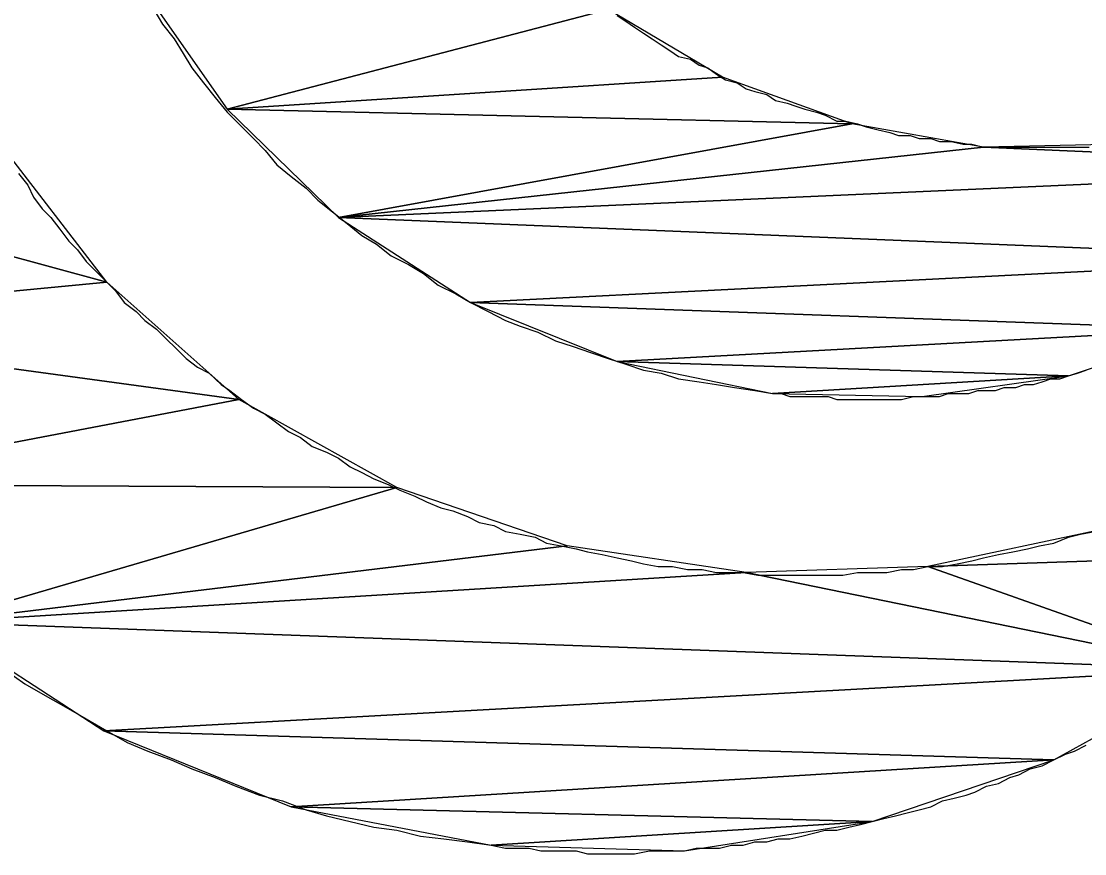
# Model space of a CAD drawing. Extents: x -495905 to -478420, y -1113297 to -1107716.
# Drawn here: x -483217.248 to -483213.652, y -1112285.076 to -1112282.26 of the extents above; entities that cross this region are included whole.
import ezdxf

# ---------------------------------------------------------------- set-up
doc = ezdxf.new("R2010")
doc.units = 0
doc.layers.add('legenda', color=7, linetype='Continuous')

msp = doc.modelspace()

# ---------------------------------------------------------------- linework, layer by layer
at = {"layer": 'legenda'}
for points in [[(-483216.8499, -1112282.1314), (-483216.5521, -1112282.5578), (-483215.2639, -1112282.2202)], [(-483216.8499, -1112282.1314), (-483216.5521, -1112282.5578), (-483215.2639, -1112282.2202)], [(-483215.2639, -1112282.2202), (-483216.5521, -1112282.5578), (-483214.8763, -1112282.4486)], [(-483215.2639, -1112282.2202), (-483216.5521, -1112282.5578), (-483214.8763, -1112282.4486)], [(-483214.8763, -1112282.4486), (-483216.5521, -1112282.5578), (-483214.4397, -1112282.6068)], [(-483214.8763, -1112282.4486), (-483216.5521, -1112282.5578), (-483214.4397, -1112282.6068)], [(-483216.5521, -1112282.5578), (-483216.1757, -1112282.924), (-483214.4397, -1112282.6068)], [(-483216.5521, -1112282.5578), (-483216.1757, -1112282.924), (-483214.4397, -1112282.6068)], [(-483214.4397, -1112282.6068), (-483216.1757, -1112282.924), (-483213.9939, -1112282.6864)], [(-483214.4397, -1112282.6068), (-483216.1757, -1112282.924), (-483213.9939, -1112282.6864)], [(-483217.3263, -1112282.667), (-483218.6747, -1112282.6762), (-483216.9591, -1112283.1422)], [(-483217.3263, -1112282.667), (-483218.6747, -1112282.6762), (-483216.9591, -1112283.1422)], [(-483218.6747, -1112282.6762), (-483218.4065, -1112283.281), (-483216.9591, -1112283.1422)], [(-483218.6747, -1112282.6762), (-483218.4065, -1112283.281), (-483216.9591, -1112283.1422)], [(-483213.9939, -1112282.6864), (-483216.1757, -1112282.924), (-483212.3977, -1112282.7556)], [(-483213.9939, -1112282.6864), (-483216.1757, -1112282.924), (-483212.3977, -1112282.7556)], [(-483213.5277, -1112282.6762), (-483213.9939, -1112282.6864), (-483212.3977, -1112282.7556)], [(-483213.5277, -1112282.6762), (-483213.9939, -1112282.6864), (-483212.3977, -1112282.7556)], [(-483212.3977, -1112282.7556), (-483216.1757, -1112282.924), (-483212.7841, -1112283.0628)], [(-483212.3977, -1112282.7556), (-483216.1757, -1112282.924), (-483212.7841, -1112283.0628)], [(-483216.1757, -1112282.924), (-483215.7289, -1112283.2116), (-483212.7841, -1112283.0628)], [(-483216.1757, -1112282.924), (-483215.7289, -1112283.2116), (-483212.7841, -1112283.0628)], [(-483212.7841, -1112283.0628), (-483215.7289, -1112283.2116), (-483213.2299, -1112283.3014)], [(-483212.7841, -1112283.0628), (-483215.7289, -1112283.2116), (-483213.2299, -1112283.3014)], [(-483216.9591, -1112283.1422), (-483218.4065, -1112283.281), (-483216.5123, -1112283.539)], [(-483216.9591, -1112283.1422), (-483218.4065, -1112283.281), (-483216.5123, -1112283.539)], [(-483215.7289, -1112283.2116), (-483215.2333, -1112283.4106), (-483213.2299, -1112283.3014)], [(-483215.7289, -1112283.2116), (-483215.2333, -1112283.4106), (-483213.2299, -1112283.3014)], [(-483218.4065, -1112283.281), (-483218.0199, -1112283.8268), (-483216.5123, -1112283.539)], [(-483218.4065, -1112283.281), (-483218.0199, -1112283.8268), (-483216.5123, -1112283.539)], [(-483213.2299, -1112283.3014), (-483215.2333, -1112283.4106), (-483213.7063, -1112283.4596)], [(-483213.2299, -1112283.3014), (-483215.2333, -1112283.4106), (-483213.7063, -1112283.4596)], [(-483215.2333, -1112283.4106), (-483214.7079, -1112283.5196), (-483213.7063, -1112283.4596)], [(-483215.2333, -1112283.4106), (-483214.7079, -1112283.5196), (-483213.7063, -1112283.4596)], [(-483213.7063, -1112283.4596), (-483214.7079, -1112283.5196), (-483214.2021, -1112283.5288)], [(-483213.7063, -1112283.4596), (-483214.7079, -1112283.5196), (-483214.2021, -1112283.5288)], [(-483216.5123, -1112283.539), (-483218.0199, -1112283.8268), (-483215.9779, -1112283.8368)], [(-483216.5123, -1112283.539), (-483218.0199, -1112283.8268), (-483215.9779, -1112283.8368)], [(-483218.0199, -1112283.8268), (-483217.5343, -1112284.2928), (-483215.9779, -1112283.8368)], [(-483218.0199, -1112283.8268), (-483217.5343, -1112284.2928), (-483215.9779, -1112283.8368)], [(-483215.9779, -1112283.8368), (-483217.5343, -1112284.2928), (-483215.4025, -1112284.0348)], [(-483215.9779, -1112283.8368), (-483217.5343, -1112284.2928), (-483215.4025, -1112284.0348)], [(-483213.5777, -1112283.9756), (-483214.1827, -1112284.1042), (-483212.7047, -1112284.0552)], [(-483213.5777, -1112283.9756), (-483214.1827, -1112284.1042), (-483212.7047, -1112284.0552)], [(-483215.4025, -1112284.0348), (-483217.5343, -1112284.2928), (-483214.7967, -1112284.1246)], [(-483215.4025, -1112284.0348), (-483217.5343, -1112284.2928), (-483214.7967, -1112284.1246)], [(-483212.7047, -1112284.0552), (-483214.1827, -1112284.1042), (-483213.2003, -1112284.452)], [(-483212.7047, -1112284.0552), (-483214.1827, -1112284.1042), (-483213.2003, -1112284.452)], [(-483214.1827, -1112284.1042), (-483214.7967, -1112284.1246), (-483213.2003, -1112284.452)], [(-483214.1827, -1112284.1042), (-483214.7967, -1112284.1246), (-483213.2003, -1112284.452)], [(-483214.7967, -1112284.1246), (-483217.5343, -1112284.2928), (-483213.2003, -1112284.452)], [(-483214.7967, -1112284.1246), (-483217.5343, -1112284.2928), (-483213.2003, -1112284.452)], [(-483217.5343, -1112284.2928), (-483216.9693, -1112284.66), (-483213.2003, -1112284.452)], [(-483217.5343, -1112284.2928), (-483216.9693, -1112284.66), (-483213.2003, -1112284.452)], [(-483213.2003, -1112284.452), (-483216.9693, -1112284.66), (-483213.7563, -1112284.759)], [(-483213.2003, -1112284.452), (-483216.9693, -1112284.66), (-483213.7563, -1112284.759)], [(-483216.9693, -1112284.66), (-483216.3349, -1112284.917), (-483213.7563, -1112284.759)], [(-483216.9693, -1112284.66), (-483216.3349, -1112284.917), (-483213.7563, -1112284.759)], [(-483213.7563, -1112284.759), (-483216.3349, -1112284.917), (-483214.3703, -1112284.967)], [(-483213.7563, -1112284.759), (-483216.3349, -1112284.917), (-483214.3703, -1112284.967)], [(-483216.3349, -1112284.917), (-483215.6595, -1112285.0466), (-483214.3703, -1112284.967)], [(-483216.3349, -1112284.917), (-483215.6595, -1112285.0466), (-483214.3703, -1112284.967)], [(-483214.3703, -1112284.967), (-483215.6595, -1112285.0466), (-483215.0057, -1112285.066)], [(-483214.3703, -1112284.967), (-483215.6595, -1112285.0466), (-483215.0057, -1112285.066)]]:
    msp.add_lwpolyline(points, close=True, dxfattribs=at)
for points in [[(-483216.7999, -1112282.2202), (-483216.7703, -1112282.2702), (-483216.7305, -1112282.3192), (-483216.7009, -1112282.3692), (-483216.6715, -1112282.418), (-483216.6317, -1112282.468), (-483216.5919, -1112282.518), (-483216.5521, -1112282.567), (-483216.5123, -1112282.6068), (-483216.4633, -1112282.6568), (-483216.4235, -1112282.6966), (-483216.3837, -1112282.7456), (-483216.3349, -1112282.7852), (-483216.2849, -1112282.825)], [(-483216.7999, -1112282.2202), (-483216.7703, -1112282.2702), (-483216.7305, -1112282.3192), (-483216.7009, -1112282.3692), (-483216.6715, -1112282.418), (-483216.6317, -1112282.468), (-483216.5919, -1112282.518), (-483216.5521, -1112282.567), (-483216.5123, -1112282.6068), (-483216.4633, -1112282.6568), (-483216.4235, -1112282.6966), (-483216.3837, -1112282.7456), (-483216.3349, -1112282.7852), (-483216.2849, -1112282.825)], [(-483215.2333, -1112282.2406), (-483215.2037, -1112282.26), (-483215.1741, -1112282.2794), (-483215.1445, -1112282.2998), (-483215.1149, -1112282.3192), (-483215.0843, -1112282.3396), (-483215.0547, -1112282.359), (-483215.0251, -1112282.3794), (-483214.9853, -1112282.3884), (-483214.9557, -1112282.4088), (-483214.9261, -1112282.418), (-483214.8967, -1112282.4384), (-483214.8671, -1112282.4578), (-483214.8273, -1112282.468), (-483214.7967, -1112282.4884), (-483214.7671, -1112282.4976), (-483214.7273, -1112282.5078), (-483214.6977, -1112282.5282), (-483214.6579, -1112282.5374), (-483214.6283, -1112282.5476), (-483214.5987, -1112282.5578), (-483214.5589, -1112282.567), (-483214.5295, -1112282.5772), (-483214.4897, -1112282.5976), (-483214.4601, -1112282.5976), (-483214.4203, -1112282.6068), (-483214.3907, -1112282.617), (-483214.3509, -1112282.6272), (-483214.3111, -1112282.6364), (-483214.2815, -1112282.6466), (-483214.2417, -1112282.6466), (-483214.2121, -1112282.6568), (-483214.1725, -1112282.6568), (-483214.1429, -1112282.667), (-483214.1031, -1112282.667), (-483214.0633, -1112282.6762), (-483214.0337, -1112282.6762), (-483213.9939, -1112282.6864), (-483213.9541, -1112282.6864), (-483213.9245, -1112282.6864), (-483213.8847, -1112282.6864), (-483213.8553, -1112282.6864), (-483213.8155, -1112282.6864), (-483213.7757, -1112282.6864), (-483213.7359, -1112282.6864), (-483213.7063, -1112282.6864), (-483213.6665, -1112282.6864), (-483213.6369, -1112282.6864)], [(-483215.2333, -1112282.2406), (-483215.2037, -1112282.26), (-483215.1741, -1112282.2794), (-483215.1445, -1112282.2998), (-483215.1149, -1112282.3192), (-483215.0843, -1112282.3396), (-483215.0547, -1112282.359), (-483215.0251, -1112282.3794), (-483214.9853, -1112282.3884), (-483214.9557, -1112282.4088), (-483214.9261, -1112282.418), (-483214.8967, -1112282.4384), (-483214.8671, -1112282.4578), (-483214.8273, -1112282.468), (-483214.7967, -1112282.4884), (-483214.7671, -1112282.4976), (-483214.7273, -1112282.5078), (-483214.6977, -1112282.5282), (-483214.6579, -1112282.5374), (-483214.6283, -1112282.5476), (-483214.5987, -1112282.5578), (-483214.5589, -1112282.567), (-483214.5295, -1112282.5772), (-483214.4897, -1112282.5976), (-483214.4601, -1112282.5976), (-483214.4203, -1112282.6068), (-483214.3907, -1112282.617), (-483214.3509, -1112282.6272), (-483214.3111, -1112282.6364), (-483214.2815, -1112282.6466), (-483214.2417, -1112282.6466), (-483214.2121, -1112282.6568), (-483214.1725, -1112282.6568), (-483214.1429, -1112282.667), (-483214.1031, -1112282.667), (-483214.0633, -1112282.6762), (-483214.0337, -1112282.6762), (-483213.9939, -1112282.6864), (-483213.9541, -1112282.6864), (-483213.9245, -1112282.6864), (-483213.8847, -1112282.6864), (-483213.8553, -1112282.6864), (-483213.8155, -1112282.6864), (-483213.7757, -1112282.6864), (-483213.7359, -1112282.6864), (-483213.7063, -1112282.6864), (-483213.6665, -1112282.6864), (-483213.6369, -1112282.6864)], [(-483217.2569, -1112282.775), (-483217.2263, -1112282.8148), (-483217.2069, -1112282.8546), (-483217.1773, -1112282.8944), (-483217.1477, -1112282.924), (-483217.1181, -1112282.9638), (-483217.0875, -1112283.0036), (-483217.0581, -1112283.0332), (-483217.0285, -1112283.073), (-483216.9989, -1112283.1024), (-483216.9591, -1112283.1422)], [(-483217.2569, -1112282.775), (-483217.2263, -1112282.8148), (-483217.2069, -1112282.8546), (-483217.1773, -1112282.8944), (-483217.1477, -1112282.924), (-483217.1181, -1112282.9638), (-483217.0875, -1112283.0036), (-483217.0581, -1112283.0332), (-483217.0285, -1112283.073), (-483216.9989, -1112283.1024), (-483216.9591, -1112283.1422)], [(-483216.2849, -1112282.825), (-483216.2451, -1112282.8648), (-483216.1951, -1112282.9046), (-483216.1461, -1112282.9444), (-483216.0961, -1112282.9842), (-483216.0471, -1112283.0138), (-483215.9973, -1112283.0536), (-483215.9381, -1112283.0832), (-483215.8881, -1112283.1128), (-483215.8381, -1112283.1524), (-483215.7789, -1112283.182), (-483215.7289, -1112283.2116), (-483215.6697, -1112283.2422), (-483215.6107, -1112283.2718), (-483215.5607, -1112283.2912), (-483215.5015, -1112283.3116), (-483215.4413, -1112283.3412), (-483215.3821, -1112283.3606), (-483215.3229, -1112283.381), (-483215.2639, -1112283.4004), (-483215.2037, -1112283.4198), (-483215.1445, -1112283.4402), (-483215.0843, -1112283.4504), (-483215.0251, -1112283.4696), (-483214.9557, -1112283.48), (-483214.8967, -1112283.489), (-483214.8365, -1112283.4992), (-483214.7671, -1112283.5094), (-483214.7079, -1112283.5196)], [(-483216.2849, -1112282.825), (-483216.2451, -1112282.8648), (-483216.1951, -1112282.9046), (-483216.1461, -1112282.9444), (-483216.0961, -1112282.9842), (-483216.0471, -1112283.0138), (-483215.9973, -1112283.0536), (-483215.9381, -1112283.0832), (-483215.8881, -1112283.1128), (-483215.8381, -1112283.1524), (-483215.7789, -1112283.182), (-483215.7289, -1112283.2116), (-483215.6697, -1112283.2422), (-483215.6107, -1112283.2718), (-483215.5607, -1112283.2912), (-483215.5015, -1112283.3116), (-483215.4413, -1112283.3412), (-483215.3821, -1112283.3606), (-483215.3229, -1112283.381), (-483215.2639, -1112283.4004), (-483215.2037, -1112283.4198), (-483215.1445, -1112283.4402), (-483215.0843, -1112283.4504), (-483215.0251, -1112283.4696), (-483214.9557, -1112283.48), (-483214.8967, -1112283.489), (-483214.8365, -1112283.4992), (-483214.7671, -1112283.5094), (-483214.7079, -1112283.5196)], [(-483216.9591, -1112283.1422), (-483216.9295, -1112283.1718), (-483216.8999, -1112283.2116), (-483216.8601, -1112283.2422), (-483216.8305, -1112283.2718), (-483216.7907, -1112283.3014), (-483216.7611, -1112283.331), (-483216.7213, -1112283.3708), (-483216.6909, -1112283.4004), (-483216.6521, -1112283.43), (-483216.6123, -1112283.4504), (-483216.5725, -1112283.489), (-483216.5429, -1112283.5094), (-483216.5031, -1112283.539), (-483216.4633, -1112283.5686), (-483216.4235, -1112283.589), (-483216.3837, -1112283.6186), (-483216.3441, -1112283.6482), (-483216.3043, -1112283.6686), (-483216.2645, -1112283.6982), (-483216.2155, -1112283.7176), (-483216.1757, -1112283.738), (-483216.1359, -1112283.7676), (-483216.0961, -1112283.787), (-483216.0563, -1112283.8074), (-483216.0073, -1112283.8268), (-483215.9677, -1112283.846), (-483215.9177, -1112283.8664), (-483215.8779, -1112283.8858), (-483215.8289, -1112283.9062), (-483215.7891, -1112283.9164), (-483215.7391, -1112283.9358), (-483215.6993, -1112283.9552), (-483215.6505, -1112283.9654), (-483215.6107, -1112283.9858), (-483215.5607, -1112283.995), (-483215.5107, -1112284.0052), (-483215.4719, -1112284.0256), (-483215.4219, -1112284.0348), (-483215.3719, -1112284.045), (-483215.3331, -1112284.0552), (-483215.2833, -1112284.0644), (-483215.2333, -1112284.0746), (-483215.1843, -1112284.0848), (-483215.1445, -1112284.095), (-483215.0945, -1112284.1042), (-483215.0455, -1112284.1042), (-483214.9955, -1112284.1144), (-483214.9455, -1112284.1144), (-483214.8967, -1112284.1246), (-483214.8569, -1112284.1246), (-483214.8069, -1112284.1246), (-483214.7579, -1112284.1338), (-483214.7079, -1112284.1338), (-483214.6579, -1112284.1338), (-483214.6089, -1112284.1338), (-483214.5589, -1112284.1338), (-483214.5193, -1112284.1338), (-483214.4703, -1112284.1338), (-483214.4203, -1112284.1246), (-483214.3703, -1112284.1246), (-483214.3213, -1112284.1246), (-483214.2713, -1112284.1144), (-483214.2315, -1112284.1144), (-483214.1827, -1112284.1042), (-483214.1327, -1112284.1042), (-483214.0837, -1112284.095), (-483214.0337, -1112284.0848), (-483213.9939, -1112284.0746), (-483213.9439, -1112284.0644), (-483213.8949, -1112284.0552), (-483213.8449, -1112284.045), (-483213.8053, -1112284.0348), (-483213.7563, -1112284.0256), (-483213.7063, -1112284.0052), (-483213.6665, -1112283.995), (-483213.6175, -1112283.9858)], [(-483216.9591, -1112283.1422), (-483216.9295, -1112283.1718), (-483216.8999, -1112283.2116), (-483216.8601, -1112283.2422), (-483216.8305, -1112283.2718), (-483216.7907, -1112283.3014), (-483216.7611, -1112283.331), (-483216.7213, -1112283.3708), (-483216.6909, -1112283.4004), (-483216.6521, -1112283.43), (-483216.6123, -1112283.4504), (-483216.5725, -1112283.489), (-483216.5429, -1112283.5094), (-483216.5031, -1112283.539), (-483216.4633, -1112283.5686), (-483216.4235, -1112283.589), (-483216.3837, -1112283.6186), (-483216.3441, -1112283.6482), (-483216.3043, -1112283.6686), (-483216.2645, -1112283.6982), (-483216.2155, -1112283.7176), (-483216.1757, -1112283.738), (-483216.1359, -1112283.7676), (-483216.0961, -1112283.787), (-483216.0563, -1112283.8074), (-483216.0073, -1112283.8268), (-483215.9677, -1112283.846), (-483215.9177, -1112283.8664), (-483215.8779, -1112283.8858), (-483215.8289, -1112283.9062), (-483215.7891, -1112283.9164), (-483215.7391, -1112283.9358), (-483215.6993, -1112283.9552), (-483215.6505, -1112283.9654), (-483215.6107, -1112283.9858), (-483215.5607, -1112283.995), (-483215.5107, -1112284.0052), (-483215.4719, -1112284.0256), (-483215.4219, -1112284.0348), (-483215.3719, -1112284.045), (-483215.3331, -1112284.0552), (-483215.2833, -1112284.0644), (-483215.2333, -1112284.0746), (-483215.1843, -1112284.0848), (-483215.1445, -1112284.095), (-483215.0945, -1112284.1042), (-483215.0455, -1112284.1042), (-483214.9955, -1112284.1144), (-483214.9455, -1112284.1144), (-483214.8967, -1112284.1246), (-483214.8569, -1112284.1246), (-483214.8069, -1112284.1246), (-483214.7579, -1112284.1338), (-483214.7079, -1112284.1338), (-483214.6579, -1112284.1338), (-483214.6089, -1112284.1338), (-483214.5589, -1112284.1338), (-483214.5193, -1112284.1338), (-483214.4703, -1112284.1338), (-483214.4203, -1112284.1246), (-483214.3703, -1112284.1246), (-483214.3213, -1112284.1246), (-483214.2713, -1112284.1144), (-483214.2315, -1112284.1144), (-483214.1827, -1112284.1042), (-483214.1327, -1112284.1042), (-483214.0837, -1112284.095), (-483214.0337, -1112284.0848), (-483213.9939, -1112284.0746), (-483213.9439, -1112284.0644), (-483213.8949, -1112284.0552), (-483213.8449, -1112284.045), (-483213.8053, -1112284.0348), (-483213.7563, -1112284.0256), (-483213.7063, -1112284.0052), (-483213.6665, -1112283.995), (-483213.6175, -1112283.9858)], [(-483214.7079, -1112283.5196), (-483214.6783, -1112283.5196), (-483214.6487, -1112283.5288), (-483214.6191, -1112283.5288), (-483214.5793, -1112283.5288), (-483214.5499, -1112283.5288), (-483214.5193, -1112283.5288), (-483214.4897, -1112283.539), (-483214.4601, -1112283.539), (-483214.4203, -1112283.539), (-483214.3907, -1112283.539), (-483214.3611, -1112283.539), (-483214.3315, -1112283.539), (-483214.3009, -1112283.539), (-483214.2713, -1112283.539), (-483214.2315, -1112283.5288), (-483214.2021, -1112283.5288), (-483214.1725, -1112283.5288), (-483214.1429, -1112283.5288), (-483214.1133, -1112283.5196), (-483214.0735, -1112283.5196), (-483214.0439, -1112283.5196), (-483214.0133, -1112283.5094), (-483213.9837, -1112283.5094), (-483213.9541, -1112283.5094), (-483213.9245, -1112283.4992), (-483213.8847, -1112283.4992), (-483213.8553, -1112283.489), (-483213.8257, -1112283.489), (-483213.7961, -1112283.48), (-483213.7665, -1112283.4696), (-483213.7359, -1112283.4696), (-483213.7063, -1112283.4596), (-483213.6767, -1112283.4504), (-483213.6471, -1112283.4402)], [(-483214.7079, -1112283.5196), (-483214.6783, -1112283.5196), (-483214.6487, -1112283.5288), (-483214.6191, -1112283.5288), (-483214.5793, -1112283.5288), (-483214.5499, -1112283.5288), (-483214.5193, -1112283.5288), (-483214.4897, -1112283.539), (-483214.4601, -1112283.539), (-483214.4203, -1112283.539), (-483214.3907, -1112283.539), (-483214.3611, -1112283.539), (-483214.3315, -1112283.539), (-483214.3009, -1112283.539), (-483214.2713, -1112283.539), (-483214.2315, -1112283.5288), (-483214.2021, -1112283.5288), (-483214.1725, -1112283.5288), (-483214.1429, -1112283.5288), (-483214.1133, -1112283.5196), (-483214.0735, -1112283.5196), (-483214.0439, -1112283.5196), (-483214.0133, -1112283.5094), (-483213.9837, -1112283.5094), (-483213.9541, -1112283.5094), (-483213.9245, -1112283.4992), (-483213.8847, -1112283.4992), (-483213.8553, -1112283.489), (-483213.8257, -1112283.489), (-483213.7961, -1112283.48), (-483213.7665, -1112283.4696), (-483213.7359, -1112283.4696), (-483213.7063, -1112283.4596), (-483213.6767, -1112283.4504), (-483213.6471, -1112283.4402)], [(-483217.3059, -1112284.452), (-483217.2365, -1112284.501), (-483217.1671, -1112284.5408), (-483217.0977, -1112284.5804), (-483217.0285, -1112284.6202), (-483216.9591, -1112284.66), (-483216.8897, -1112284.6998), (-483216.8203, -1112284.7294), (-483216.7407, -1112284.759), (-483216.6715, -1112284.7886), (-483216.5919, -1112284.8182), (-483216.5225, -1112284.8478), (-483216.4429, -1112284.8784), (-483216.3645, -1112284.8976), (-483216.2849, -1112284.9272), (-483216.2155, -1112284.9476), (-483216.1359, -1112284.967), (-483216.0563, -1112284.9864), (-483215.9779, -1112284.9966), (-483215.8983, -1112285.017), (-483215.8187, -1112285.0262), (-483215.7391, -1112285.0364), (-483215.6595, -1112285.0466)], [(-483217.3059, -1112284.452), (-483217.2365, -1112284.501), (-483217.1671, -1112284.5408), (-483217.0977, -1112284.5804), (-483217.0285, -1112284.6202), (-483216.9591, -1112284.66), (-483216.8897, -1112284.6998), (-483216.8203, -1112284.7294), (-483216.7407, -1112284.759), (-483216.6715, -1112284.7886), (-483216.5919, -1112284.8182), (-483216.5225, -1112284.8478), (-483216.4429, -1112284.8784), (-483216.3645, -1112284.8976), (-483216.2849, -1112284.9272), (-483216.2155, -1112284.9476), (-483216.1359, -1112284.967), (-483216.0563, -1112284.9864), (-483215.9779, -1112284.9966), (-483215.8983, -1112285.017), (-483215.8187, -1112285.0262), (-483215.7391, -1112285.0364), (-483215.6595, -1112285.0466)], [(-483215.6595, -1112285.0466), (-483215.6107, -1112285.0568), (-483215.5709, -1112285.0568), (-483215.5311, -1112285.0568), (-483215.4913, -1112285.066), (-483215.4515, -1112285.066), (-483215.4117, -1112285.066), (-483215.3719, -1112285.066), (-483215.3331, -1112285.0762), (-483215.2933, -1112285.0762), (-483215.2537, -1112285.0762), (-483215.2139, -1112285.0762), (-483215.1741, -1112285.0762), (-483215.1241, -1112285.066), (-483215.0843, -1112285.066), (-483215.0455, -1112285.066), (-483215.0057, -1112285.066), (-483214.9659, -1112285.0568), (-483214.9261, -1112285.0568), (-483214.8865, -1112285.0568), (-483214.8467, -1112285.0466), (-483214.8069, -1112285.0466), (-483214.7671, -1112285.0364), (-483214.7273, -1112285.0364), (-483214.6885, -1112285.0262), (-483214.6487, -1112285.0262), (-483214.6089, -1112285.017), (-483214.5693, -1112285.0068), (-483214.5295, -1112284.9966), (-483214.4897, -1112284.9966), (-483214.4499, -1112284.9864), (-483214.4101, -1112284.9772), (-483214.3703, -1112284.967), (-483214.3315, -1112284.9568), (-483214.2917, -1112284.9476), (-483214.2519, -1112284.9374), (-483214.2121, -1112284.9272), (-483214.1725, -1112284.917), (-483214.1327, -1112284.8976), (-483214.0929, -1112284.8876), (-483214.0531, -1112284.8784), (-483214.0235, -1112284.8682), (-483213.9837, -1112284.8478), (-483213.9439, -1112284.8386), (-483213.9051, -1112284.8182), (-483213.8745, -1112284.809), (-483213.8359, -1112284.7886), (-483213.7961, -1112284.7784), (-483213.7563, -1112284.759), (-483213.7165, -1112284.7396), (-483213.6869, -1112284.7294), (-483213.6471, -1112284.709)], [(-483215.6595, -1112285.0466), (-483215.6107, -1112285.0568), (-483215.5709, -1112285.0568), (-483215.5311, -1112285.0568), (-483215.4913, -1112285.066), (-483215.4515, -1112285.066), (-483215.4117, -1112285.066), (-483215.3719, -1112285.066), (-483215.3331, -1112285.0762), (-483215.2933, -1112285.0762), (-483215.2537, -1112285.0762), (-483215.2139, -1112285.0762), (-483215.1741, -1112285.0762), (-483215.1241, -1112285.066), (-483215.0843, -1112285.066), (-483215.0455, -1112285.066), (-483215.0057, -1112285.066), (-483214.9659, -1112285.0568), (-483214.9261, -1112285.0568), (-483214.8865, -1112285.0568), (-483214.8467, -1112285.0466), (-483214.8069, -1112285.0466), (-483214.7671, -1112285.0364), (-483214.7273, -1112285.0364), (-483214.6885, -1112285.0262), (-483214.6487, -1112285.0262), (-483214.6089, -1112285.017), (-483214.5693, -1112285.0068), (-483214.5295, -1112284.9966), (-483214.4897, -1112284.9966), (-483214.4499, -1112284.9864), (-483214.4101, -1112284.9772), (-483214.3703, -1112284.967), (-483214.3315, -1112284.9568), (-483214.2917, -1112284.9476), (-483214.2519, -1112284.9374), (-483214.2121, -1112284.9272), (-483214.1725, -1112284.917), (-483214.1327, -1112284.8976), (-483214.0929, -1112284.8876), (-483214.0531, -1112284.8784), (-483214.0235, -1112284.8682), (-483213.9837, -1112284.8478), (-483213.9439, -1112284.8386), (-483213.9051, -1112284.8182), (-483213.8745, -1112284.809), (-483213.8359, -1112284.7886), (-483213.7961, -1112284.7784), (-483213.7563, -1112284.759), (-483213.7165, -1112284.7396), (-483213.6869, -1112284.7294), (-483213.6471, -1112284.709)]]:
    msp.add_lwpolyline(points, dxfattribs=at)

doc.saveas('drawing.dxf')
